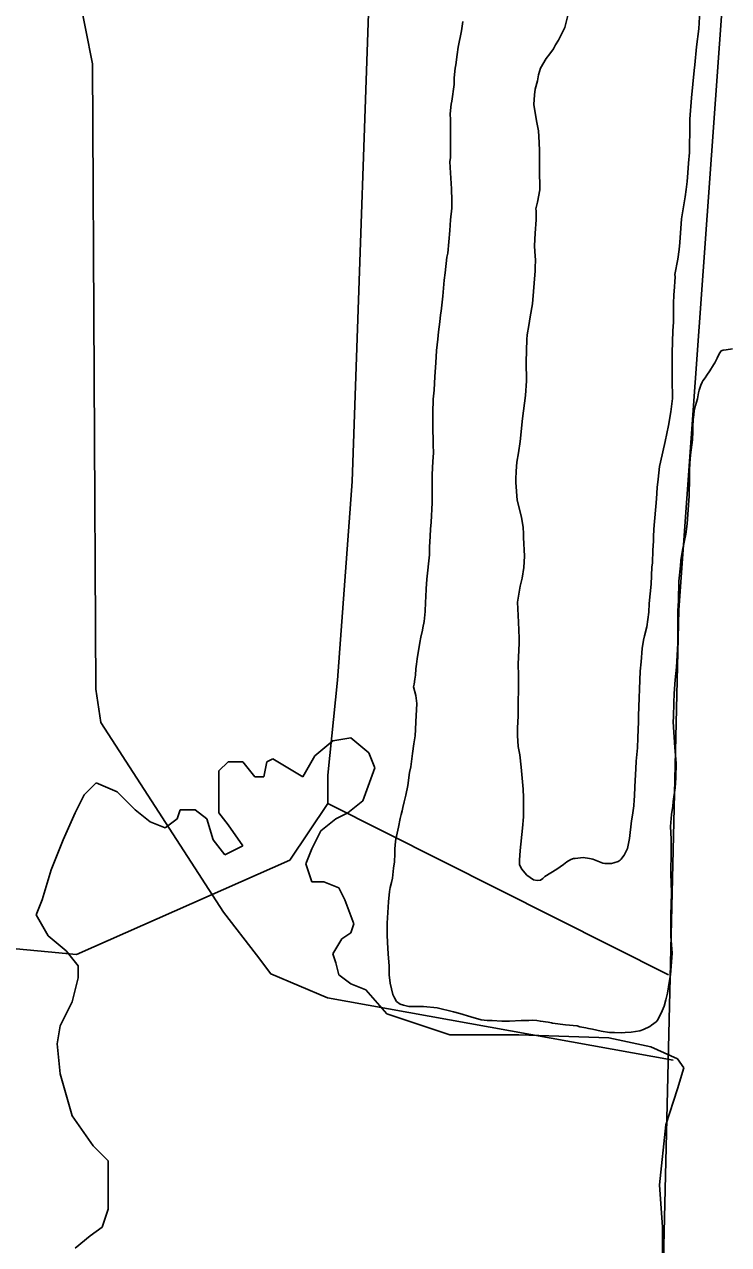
# Model space of a CAD drawing. Extents: x 3219052 to 3256913, y 800770 to 826146.
# Drawn here: x 3251028 to 3252081, y 809568 to 811391 of the extents above; entities that cross this region are included whole.
import ezdxf

# ---------------------------------------------------------------- set-up
doc = ezdxf.new("R2010")
doc.units = 0
doc.layers.add('V-SITE-VEGE', color=7, linetype='Continuous')
doc.layers.add('V-TOPO-SHOR', color=7, linetype='Continuous')

msp = doc.modelspace()

# ---------------------------------------------------------------- linework, layer by layer
at = {"layer": 'V-SITE-VEGE'}
for p, q in [((3251462.5, 810298.1), (3251489.4, 810320.5)), ((3251489.4, 810320.5), (3251516.2, 810325)), ((3251516.2, 810325), (3251543.1, 810302.6)), ((3251390.8, 810289.1), (3251399.8, 810293.6)), ((3251399.8, 810293.6), (3251444.6, 810266.7)), ((3251444.6, 810266.7), (3251462.5, 810298.1)), ((3251543.1, 810302.6), (3251552.1, 810280.2)), ((3251319.1, 810275.7), (3251332.6, 810289.1)), ((3251319.1, 810212.9), (3251319.1, 810275.7)), ((3251332.6, 810289.1), (3251355, 810289.1)), ((3251355, 810289.1), (3251372.9, 810266.7)), ((3251386.3, 810266.7), (3251390.8, 810289.1)), ((3251552.1, 810280.2), (3251534.2, 810230.8)), ((3251117.5, 810239.8), (3251135.4, 810257.7)), ((3251135.4, 810257.7), (3251166.8, 810244.3)), ((3251372.9, 810266.7), (3251386.3, 810266.7)), ((3251104.1, 810212.9), (3251117.5, 810239.8)), ((3251166.8, 810244.3), (3251193.7, 810217.4)), ((3251534.2, 810230.8), (3251511.8, 810212.9)), ((3251086.1, 810172.5), (3251104.1, 810212.9)), ((3251193.7, 810217.4), (3251216.1, 810199.4)), ((3251238.5, 810190.5), (3251256.4, 810203.9)), ((3251256.4, 810203.9), (3251260.9, 810217.4)), ((3251260.9, 810217.4), (3251283.3, 810217.4)), ((3251283.3, 810217.4), (3251301.2, 810203.9)), ((3251301.2, 810203.9), (3251310.2, 810172.5)), ((3251332.6, 810195), (3251319.1, 810212.9)), ((3251493.8, 810203.9), (3251471.4, 810186)), ((3251511.8, 810212.9), (3251493.8, 810203.9)), ((3251216.1, 810199.4), (3251238.5, 810190.5)), ((3251355, 810163.6), (3251332.6, 810195)), ((3251471.4, 810186), (3251458, 810159.1)), ((3251068.2, 810127.7), (3251086.1, 810172.5)), ((3251310.2, 810172.5), (3251328.1, 810150.1)), ((3251328.1, 810150.1), (3251355, 810163.6)), ((3251458, 810159.1), (3251449, 810136.7)), ((3251449, 810136.7), (3251458, 810109.8)), ((3251054.8, 810082.9), (3251068.2, 810127.7)), ((3251458, 810109.8), (3251475.9, 810109.8)), ((3251475.9, 810109.8), (3251498.3, 810100.8)), ((3251498.3, 810100.8), (3251507.3, 810082.9)), ((3251045.8, 810060.4), (3251054.8, 810082.9)), ((3251507.3, 810082.9), (3251520.7, 810047)), ((3251063.7, 810029.1), (3251045.8, 810060.4)), ((3251520.7, 810047), (3251516.2, 810033.5)), ((3251090.6, 810006.6), (3251063.7, 810029.1)), ((3251502.8, 810024.6), (3251489.4, 810002.2)), ((3251516.2, 810033.5), (3251502.8, 810024.6)), ((3251108.5, 809984.2), (3251090.6, 810006.6)), ((3251489.4, 810002.2), (3251493.8, 809988.7)), ((3251108.5, 809966.3), (3251108.5, 809984.2)), ((3251493.8, 809988.7), (3251498.3, 809970.8)), ((3251099.6, 809930.4), (3251108.5, 809966.3)), ((3251498.3, 809970.8), (3251516.2, 809957.3)), ((3251516.2, 809957.3), (3251538.6, 809948.3)), ((3251538.6, 809948.3), (3251570, 809912.5)), ((3251081.7, 809894.5), (3251099.6, 809930.4)), ((3251570, 809912.5), (3251664.1, 809881.1)), ((3251077.2, 809867.6), (3251081.7, 809894.5)), ((3251664.1, 809881.1), (3251767.1, 809881.1)), ((3251767.1, 809881.1), (3251901.6, 809876.6)), ((3251901.6, 809876.6), (3251964.3, 809863.2)), ((3251081.7, 809822.8), (3251077.2, 809867.6)), ((3251964.3, 809863.2), (3252004.6, 809845.2)), ((3252004.6, 809845.2), (3252013.6, 809831.8)), ((3251099.6, 809760), (3251081.7, 809822.8)), ((3252013.6, 809831.8), (3252004.6, 809800.4)), ((3252004.6, 809800.4), (3251986.7, 809746.6)), ((3251130.9, 809715.2), (3251099.6, 809760)), ((3251986.7, 809746.6), (3251977.7, 809656.9)), ((3251153.3, 809692.8), (3251130.9, 809715.2)), ((3251153.3, 809621), (3251153.3, 809692.8)), ((3251977.7, 809656.9), (3251982.2, 809594.1)), ((3251144.4, 809594.1), (3251153.3, 809621)), ((3251126.5, 809580.7), (3251144.4, 809594.1)), ((3251982.2, 809594.1), (3251982.2, 809549.3)), ((3251104.1, 809562.7), (3251126.5, 809580.7))]:
    msp.add_line(p, q, dxfattribs=at)
for points in [[(3251843.7, 811416.2), (3251835.9, 811386.5), (3251833, 811380.7), (3251826.7, 811367.3), (3251822.3, 811360.6), (3251819, 811354.8), (3251813.6, 811347.1), (3251808.3, 811340), (3251799.6, 811325.6), (3251796.7, 811315.5), (3251795.2, 811306.8), (3251791.8, 811294.4), (3251790.8, 811285.7), (3251789.7, 811271.3), (3251793.5, 811247.2), (3251795.4, 811237.1), (3251796.8, 811232.3), (3251797.7, 811214.5), (3251798.1, 811202), (3251798, 811175.1), (3251798.8, 811143.8), (3251795.3, 811125.6), (3251792.9, 811115.5), (3251793.4, 811112.6), (3251793.3, 811099.2), (3251791.8, 811079), (3251790.7, 811060.2), (3251791.2, 811052)], [(3251968.6, 810619), (3251968.6, 810625.3), (3251969.2, 810636.8), (3251973.2, 810682), (3251974.2, 810699.3), (3251975.7, 810711.8), (3251977.7, 810730.5), (3251979.2, 810736.8), (3251986.1, 810768), (3251991, 810792), (3251994.4, 810812.2), (3251996.9, 810831.9), (3251996.6, 810861.2), (3251996.3, 810900.2), (3251997.4, 810933.3), (3251998.4, 810946.3), (3251998.5, 810973.7), (3251999.1, 810987.7), (3251999.6, 810992), (3252001.1, 811014.1), (3252000.6, 811017.5), (3252005.1, 811040.5), (3252007.1, 811054.9), (3252008.1, 811065), (3252010.6, 811100.6), (3252015.6, 811133.3), (3252017.1, 811144.3), (3252019, 811156.3), (3252019.6, 811169.3), (3252020.6, 811183.7), (3252022.1, 811199.6), (3252022.8, 811241.4), (3252022.8, 811249.6), (3252025.4, 811281.3), (3252029.4, 811322.1), (3252030.4, 811330.8), (3252032.9, 811357.7), (3252036.4, 811384.6), (3252038, 811411.5)], [(3251623.3, 810486), (3251623.8, 810489.3), (3251625.8, 810498.9), (3251627.3, 810513.8), (3251627.8, 810527.8), (3251628.3, 810535.9), (3251628.9, 810547.5), (3251629.9, 810562.4), (3251633.9, 810598.4), (3251633.9, 810610), (3251634.5, 810626.3), (3251635, 810636.9), (3251636, 810647.4), (3251637.6, 810676.3), (3251637.8, 810718.6), (3251638.8, 810737.8), (3251639.8, 810750.8), (3251639.4, 810762.8), (3251638.6, 810793.1), (3251638.7, 810810.9), (3251639.2, 810831.1), (3251640.7, 810844.5), (3251641.8, 810865.2), (3251643.3, 810885.4), (3251644.4, 810903.7), (3251646.4, 810921), (3251647.4, 810931.5), (3251649.4, 810946.9), (3251650.4, 810957), (3251651.4, 810962.8), (3251653.9, 810984.9), (3251655.9, 811008.9), (3251657.4, 811019.9), (3251659.4, 811043.5), (3251660.9, 811049.3), (3251663.9, 811082.9), (3251664.9, 811099.2), (3251666.9, 811116.5), (3251667, 811128.1), (3251666.6, 811145.4), (3251664.8, 811177.1), (3251663.9, 811186.3), (3251664.9, 811191.5), (3251665.1, 811248.3), (3251664.7, 811257.4), (3251666.2, 811271.8), (3251667.2, 811276.6), (3251670.6, 811301.1), (3251670.7, 811311.2), (3251672.2, 811325.6), (3251673.2, 811330.9), (3251675.2, 811346.3), (3251676.7, 811356.9), (3251681.6, 811381.4), (3251683.6, 811395.3)], [(3251791.2, 811052), (3251792.1, 811038.6), (3251791.6, 811028), (3251791.5, 811022.7), (3251787.5, 810973.7), (3251784, 810954), (3251782, 810941), (3251779.6, 810927.1), (3251779.1, 810920.4), (3251778.4, 810886.7), (3251778.8, 810858.3), (3251777.2, 810836.7), (3251772.8, 810802.1), (3251769.2, 810768), (3251766.8, 810750.7), (3251764.3, 810736.8), (3251763.3, 810723.3), (3251762.8, 810711.8), (3251762.7, 810706.5), (3251765, 810680), (3251769.3, 810662.7), (3251771.2, 810654.5), (3251773.5, 810640.1), (3251774.4, 810630), (3251774.4, 810624.2), (3251775.7, 810596.3), (3251774.7, 810579.5), (3251772.2, 810563.7), (3251769.3, 810551.7), (3251765.3, 810527.6), (3251766.6, 810497.8), (3251768, 810473.8), (3251767.9, 810466.6), (3251766.3, 810435.3), (3251766.7, 810418), (3251766.5, 810357.4), (3251765.4, 810340.1), (3251765.4, 810328.6), (3251766.3, 810312.2), (3251768.6, 810299.7), (3251770.9, 810281), (3251773.7, 810248.3), (3251774.1, 810235.8), (3251774, 810206.9), (3251772.9, 810190.1), (3251769.4, 810156.5), (3251768.4, 810142.5), (3251768.4, 810135.8), (3251771.2, 810129.1), (3251779.4, 810119.9), (3251789.4, 810113.1), (3251794.7, 810112.1), (3251799.5, 810112.6), (3251802.9, 810115), (3251806.3, 810117.8), (3251824.1, 810128.8), (3251834.2, 810136), (3251839.1, 810139.8), (3251844.9, 810143.2), (3251849.2, 810144.6), (3251851.6, 810145), (3251863.6, 810146.4), (3251872.7, 810145), (3251878, 810144), (3251892.9, 810137.7), (3251895.8, 810137.2), (3251905.9, 810137.1), (3251909.3, 810138.5), (3251915.5, 810140.4), (3251918.9, 810142.3), (3251920.3, 810143.8), (3251922.8, 810147.1), (3251924.7, 810149.5), (3251926.6, 810153.8), (3251929.5, 810159.6), (3251932.5, 810174.5), (3251935.5, 810200.9), (3251937, 810209.6), (3251939, 810223.5), (3251939.5, 810232.6), (3251940, 810237.9), (3251940.5, 810252.3), (3251942.1, 810278.8), (3251942.6, 810290.3), (3251944.6, 810310), (3251945.2, 810324.9), (3251946.2, 810349.4), (3251946.3, 810358.1), (3251948.5, 810424.9), (3251950, 810438.8), (3251951.5, 810458.5), (3251953.5, 810471), (3251955, 810477.3), (3251958.4, 810490.7), (3251961.4, 810512.8), (3251961.9, 810525.8), (3251964.9, 810554.6), (3251966, 810580.1), (3251967, 810586.4), (3251967.6, 810605.6), (3251968.6, 810619)], [(3252086.7, 810906.5), (3252077.1, 810904.6), (3252072.7, 810904.2), (3252069.8, 810903.2), (3252066.5, 810898.9), (3252063.5, 810892.2), (3252060.2, 810885.5), (3252058.2, 810882.6), (3252052.9, 810873.5), (3252048.1, 810866.8), (3252045.6, 810862.9), (3252042.2, 810858.6), (3252041.3, 810856.7), (3252039.3, 810851.9), (3252036.9, 810844.7), (3252035.9, 810840.4), (3252034.4, 810831.7), (3252031.5, 810821.7), (3252029.5, 810813.5), (3252028.6, 810807.7), (3252028, 810800.5), (3252027.5, 810789.9), (3252027.5, 810779.8), (3252027, 810773.1), (3252027, 810770.2), (3252024, 810748.1), (3252023, 810735.6), (3252022.4, 810725.1), (3252022.4, 810714.5), (3252021.8, 810686.1), (3252020.2, 810666.4), (3252018.7, 810644.8), (3252016.7, 810629.4), (3252011.8, 810605.4), (3252009.3, 810590), (3252008.8, 810582.3), (3252006.3, 810559.3), (3252005.7, 810529.9), (3252005.1, 810514.6), (3252004.9, 810466.5), (3252002.9, 810430.9), (3252000.9, 810411.7), (3251999.3, 810391.5), (3251998.8, 810377.6), (3251998.2, 810356.4), (3251997.7, 810349.2), (3252000.4, 810310.7), (3252002.2, 810287.2), (3252002.1, 810265.5), (3252001.1, 810250.6), (3251998.1, 810230), (3251997.6, 810223.2), (3251995.2, 810210.3), (3251994.1, 810192.5), (3251995, 810173.7), (3251994.9, 810144.9), (3251994.3, 810132.9)], [(3251994.3, 810132.9), (3251994.3, 810121.8), (3251995.6, 810093.9), (3251995, 810076.1), (3251994.5, 810061.2), (3251994.4, 810028.5), (3251995.3, 810016), (3251996.6, 810003.5), (3251994.1, 809970.9), (3251992.1, 809959.3), (3251989.6, 809943.5), (3251986.7, 809933.4), (3251984.3, 809924.3), (3251981.4, 809917.1), (3251975, 809903.6), (3251972.6, 809900.8), (3251965.4, 809895.5), (3251963, 809893.6), (3251953.8, 809889.3), (3251948.1, 809887.4), (3251935.1, 809885.5), (3251926.4, 809884.6), (3251920.6, 809884.2), (3251910.1, 809884.7), (3251902.9, 809884.7), (3251890.4, 809886.7), (3251877.4, 809889.6), (3251871.6, 809890.6), (3251867.3, 809891.6), (3251858.2, 809893.1), (3251854.3, 809894.6), (3251837, 809896.1), (3251817.8, 809898.6), (3251815.9, 809899), (3251811.1, 809900), (3251799.6, 809901.5), (3251794.3, 809902.5), (3251787.5, 809903), (3251782.3, 809902.6), (3251770.7, 809902.6), (3251753.4, 809901.7), (3251741.9, 809901.8), (3251727.4, 809902.8), (3251719.8, 809902.8), (3251711.1, 809903.8), (3251695.3, 809908.2), (3251678.9, 809913.1), (3251669.8, 809915.6), (3251645.3, 809921.4), (3251624.7, 809923.5), (3251603, 809923.5), (3251594.9, 809925.5), (3251590.1, 809927), (3251584.3, 809931.3), (3251581.4, 809936.6), (3251579.1, 809941.4), (3251574.8, 809958.3), (3251573.4, 809970.8), (3251573.5, 809983.8), (3251572.1, 810002.5), (3251571.2, 810019.4), (3251570.3, 810030.9), (3251570.4, 810048.2), (3251572.5, 810079.9), (3251574, 810095.3), (3251575, 810101.6), (3251576.9, 810108.8), (3251578.4, 810115.5), (3251579.9, 810130.4), (3251581.4, 810140), (3251581.9, 810151.5), (3251581.9, 810159.2), (3251583, 810170.3), (3251583.5, 810173.6), (3251587.4, 810191.4), (3251589.8, 810204.4), (3251591.3, 810210.6), (3251592.8, 810215.9), (3251593.8, 810221.2), (3251595.7, 810229.3), (3251598.6, 810239.4), (3251601.6, 810253.8), (3251604.1, 810273.5), (3251605.6, 810281.7), (3251608.5, 810301.9), (3251610.5, 810316.3), (3251612.5, 810328.3), (3251613, 810337.4), (3251613.1, 810349), (3251614.6, 810376.4), (3251613.2, 810388.4), (3251609.9, 810401.4), (3251610.9, 810405.2), (3251611.9, 810412.9), (3251612.9, 810418.7), (3251613.4, 810428.3), (3251614.4, 810435), (3251615.4, 810443.2), (3251619.4, 810467.7), (3251620.8, 810475.4), (3251623.3, 810486)]]:
    msp.add_lwpolyline(points, dxfattribs=at)
at = {"layer": 'V-TOPO-SHOR'}
msp.add_line((3251481.9, 810226.9), (3251991.1, 809971), dxfattribs=at)
for points in [[(3251481.9, 810226.9), (3251425, 810142.1), (3251106.1, 810001.1), (3250723.9, 810037.3), (3250709.8, 810086.9), (3249874.4, 810102.8), (3249853.2, 810138.3), (3249874.5, 810180.7), (3249882.4, 810563.1), (3249854.2, 810626.8), (3249818.9, 810676.5), (3249797.8, 810747.3), (3249805.1, 810825.2), (3249849, 811526), (3249929.4, 812701.2)], [(3252152.3, 812547.9), (3252006.4, 810516.1), (3251975.3, 809206.3)], [(3251997.9, 809843.5), (3251481.3, 809936.6), (3251396.4, 809972.2), (3251375.2, 810000.6), (3251325.8, 810064.4), (3251142.3, 810348), (3251135.3, 810397.6), (3251130.2, 811332.2), (3251109.1, 811438.4), (3251017.6, 811658.1), (3250564.6, 811722.8)], [(3251548.4, 811579.1), (3251518.3, 810708.3), (3251496.4, 810411), (3251482, 810269.4), (3251481.9, 810226.9)]]:
    msp.add_lwpolyline(points, dxfattribs=at)

doc.saveas('drawing.dxf')
